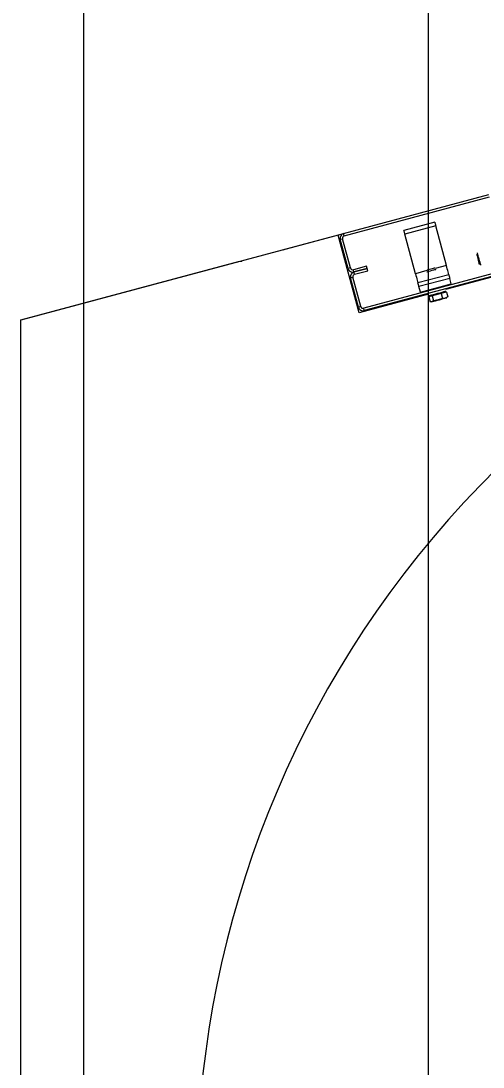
# Model space of a CAD drawing. Extents: x -264205 to -263659, y -1242401 to -1242060.
# Drawn here: x -263795.785 to -263795.51, y -1242142.97 to -1242142.348 of the extents above; entities that cross this region are included whole.
import ezdxf

# ---------------------------------------------------------------- set-up
doc = ezdxf.new("R2010")
doc.units = 0
for name, color, linetype in [('KFA_SO_10-1_STRECHY', 7, 'Continuous'), ('OSI_STAVBY_KFA', 7, 'Continuous'), ('SITUACIA_DSP_2D', 7, 'Continuous')]:
    doc.layers.add(name, color=color, linetype=linetype)

msp = doc.modelspace()

# ---------------------------------------------------------------- linework, layer by layer
at = {"layer": 'KFA_SO_10-1_STRECHY'}
msp.add_line((-263795.734, -1242227.196), (-263795.754, -1242101.588), dxfattribs=at)
at = {"layer": 'OSI_STAVBY_KFA'}
msp.add_line((-263795.54279, -1242083.23724), (-263795.54279, -1242246.70724), dxfattribs=at)
at = {"layer": 'SITUACIA_DSP_2D'}
for p, q in [((-263795.0819, -1242142.38664), (-263795.53244, -1242142.50736)), ((-263795.59302, -1242142.47395), (-263795.50677, -1242142.45084)), ((-263795.59265, -1242142.47533), (-263795.5064, -1242142.45222)), ((-263795.53884, -1242142.4673), (-263795.5572, -1242142.47222)), ((-263795.53825, -1242142.46951), (-263795.55661, -1242142.47442)), ((-263795.53884, -1242142.4673), (-263795.53883, -1242142.46735)), ((-263795.53883, -1242142.46735), (-263795.5388, -1242142.46747)), ((-263795.5388, -1242142.46747), (-263795.53875, -1242142.46768)), ((-263795.53875, -1242142.46768), (-263795.53867, -1242142.46795)), ((-263795.53867, -1242142.46795), (-263795.53858, -1242142.46828)), ((-263795.53858, -1242142.46828), (-263795.53848, -1242142.46866)), ((-263795.53848, -1242142.46866), (-263795.53837, -1242142.46908)), ((-263795.53837, -1242142.46908), (-263795.53825, -1242142.46951)), ((-263795.53196, -1242142.493), (-263795.53825, -1242142.46951)), ((-263795.59623, -1242142.47508), (-263795.7849, -1242142.52564)), ((-263795.62707, -1242142.48308), (-263795.59302, -1242142.47395)), ((-263795.58389, -1242142.52115), (-263795.59623, -1242142.47508)), ((-263795.59504, -1242142.47744), (-263795.59366, -1242142.47707)), ((-263795.59037, -1242142.49488), (-263795.59504, -1242142.47744)), ((-263795.58899, -1242142.49451), (-263795.59366, -1242142.47707)), ((-263795.59265, -1242142.47533), (-263795.59302, -1242142.47395)), ((-263795.55719, -1242142.47226), (-263795.5572, -1242142.47222)), ((-263795.55715, -1242142.47239), (-263795.55719, -1242142.47226)), ((-263795.5571, -1242142.47259), (-263795.55715, -1242142.47239)), ((-263795.55702, -1242142.47287), (-263795.5571, -1242142.47259)), ((-263795.55694, -1242142.4732), (-263795.55702, -1242142.47287)), ((-263795.55683, -1242142.47358), (-263795.55694, -1242142.4732)), ((-263795.55672, -1242142.47399), (-263795.55683, -1242142.47358)), ((-263795.55661, -1242142.47442), (-263795.55672, -1242142.47399)), ((-263795.55031, -1242142.49792), (-263795.55661, -1242142.47442)), ((-263795.62887, -1242142.48383), (-263795.62842, -1242142.48358)), ((-263795.62842, -1242142.48358), (-263795.62707, -1242142.48308)), ((-263795.51394, -1242142.48645), (-263795.51394, -1242142.48646)), ((-263795.51394, -1242142.48646), (-263795.51387, -1242142.48671)), ((-263795.51387, -1242142.48671), (-263795.51373, -1242142.48725)), ((-263795.51373, -1242142.48725), (-263795.51352, -1242142.48803)), ((-263795.51352, -1242142.48803), (-263795.51327, -1242142.48896)), ((-263795.51344, -1242142.48559), (-263795.51344, -1242142.48558)), ((-263795.51337, -1242142.48583), (-263795.51344, -1242142.48559)), ((-263795.51323, -1242142.48638), (-263795.51337, -1242142.48583)), ((-263795.51327, -1242142.48896), (-263795.51301, -1242142.48994)), ((-263795.51301, -1242142.48718), (-263795.51323, -1242142.48638)), ((-263795.51275, -1242142.48816), (-263795.51301, -1242142.48718)), ((-263795.51301, -1242142.48994), (-263795.51276, -1242142.49087)), ((-263795.51246, -1242142.48924), (-263795.51275, -1242142.48816)), ((-263795.51217, -1242142.49033), (-263795.51246, -1242142.48924)), ((-263795.7849, -1242142.52537), (-263795.65552, -1242142.4907)), ((-263795.65552, -1242142.4907), (-263795.65409, -1242142.49046)), ((-263795.65409, -1242142.49046), (-263795.65358, -1242142.49045)), ((-263795.58899, -1242142.49451), (-263795.59037, -1242142.49488)), ((-263795.57944, -1242142.49343), (-263795.58724, -1242142.49552)), ((-263795.58688, -1242142.49689), (-263795.58724, -1242142.49552)), ((-263795.58688, -1242142.49689), (-263795.57908, -1242142.4948)), ((-263795.57908, -1242142.4948), (-263795.58688, -1242142.49689)), ((-263795.58651, -1242142.49827), (-263795.57871, -1242142.49618)), ((-263795.49484, -1242142.49535), (-263795.5811, -1242142.51846)), ((-263795.57908, -1242142.4948), (-263795.57944, -1242142.49343)), ((-263795.57871, -1242142.49618), (-263795.57908, -1242142.4948)), ((-263795.54349, -1242142.49609), (-263795.55031, -1242142.49792)), ((-263795.5434, -1242142.49567), (-263795.54324, -1242142.49563)), ((-263795.54324, -1242142.49563), (-263795.54276, -1242142.4955)), ((-263795.54276, -1242142.4955), (-263795.54204, -1242142.4953)), ((-263795.54219, -1242142.49637), (-263795.54129, -1242142.49613)), ((-263795.54204, -1242142.4953), (-263795.54118, -1242142.49507)), ((-263795.54129, -1242142.49613), (-263795.54033, -1242142.49587)), ((-263795.54118, -1242142.49507), (-263795.54031, -1242142.49484)), ((-263795.54033, -1242142.49587), (-263795.53944, -1242142.49563)), ((-263795.54031, -1242142.49484), (-263795.53957, -1242142.49464)), ((-263795.53957, -1242142.49464), (-263795.53907, -1242142.49451)), ((-263795.53944, -1242142.49563), (-263795.53873, -1242142.49544)), ((-263795.53907, -1242142.49451), (-263795.53898, -1242142.49448)), ((-263795.53898, -1242142.49448), (-263795.53888, -1242142.49446)), ((-263795.53873, -1242142.49544), (-263795.53827, -1242142.49532)), ((-263795.53196, -1242142.493), (-263795.5386, -1242142.49478)), ((-263795.53827, -1242142.49532), (-263795.53813, -1242142.49528)), ((-263795.53167, -1242142.49407), (-263795.53196, -1242142.493)), ((-263795.5314, -1242142.4951), (-263795.53167, -1242142.49407)), ((-263795.53114, -1242142.49606), (-263795.5314, -1242142.4951)), ((-263795.53092, -1242142.49689), (-263795.53114, -1242142.49606)), ((-263795.51276, -1242142.49087), (-263795.51255, -1242142.49164)), ((-263795.51255, -1242142.49164), (-263795.51241, -1242142.49217)), ((-263795.51241, -1242142.49217), (-263795.51235, -1242142.49241)), ((-263795.51235, -1242142.49241), (-263795.51235, -1242142.49241)), ((-263795.5119, -1242142.49131), (-263795.51217, -1242142.49033)), ((-263795.51169, -1242142.49211), (-263795.5119, -1242142.49131)), ((-263795.51154, -1242142.49266), (-263795.51169, -1242142.49211)), ((-263795.51148, -1242142.49291), (-263795.51154, -1242142.49266)), ((-263795.51147, -1242142.49292), (-263795.51148, -1242142.49291)), ((-263795.58889, -1242142.50038), (-263795.58751, -1242142.50002)), ((-263795.58422, -1242142.51782), (-263795.58889, -1242142.50038)), ((-263795.58284, -1242142.51745), (-263795.58751, -1242142.50002)), ((-263795.58651, -1242142.49827), (-263795.58688, -1242142.49689)), ((-263795.49447, -1242142.49672), (-263795.58073, -1242142.51983)), ((-263795.55031, -1242142.49792), (-263795.55003, -1242142.49899)), ((-263795.55003, -1242142.49899), (-263795.54975, -1242142.50002)), ((-263795.54975, -1242142.50002), (-263795.54949, -1242142.50097)), ((-263795.54949, -1242142.50097), (-263795.54927, -1242142.50181)), ((-263795.54927, -1242142.50181), (-263795.54909, -1242142.50249)), ((-263795.54909, -1242142.50249), (-263795.54895, -1242142.503)), ((-263795.53048, -1242142.4985), (-263795.54884, -1242142.50342)), ((-263795.52989, -1242142.50071), (-263795.54825, -1242142.50562)), ((-263795.54364, -1242142.49676), (-263795.54344, -1242142.49671)), ((-263795.54364, -1242142.49676), (-263795.54364, -1242142.49676)), ((-263795.54344, -1242142.49671), (-263795.54294, -1242142.49657)), ((-263795.54294, -1242142.49657), (-263795.54219, -1242142.49637)), ((-263795.53073, -1242142.49758), (-263795.53092, -1242142.49689)), ((-263795.5306, -1242142.49808), (-263795.53073, -1242142.49758)), ((-263795.53051, -1242142.4984), (-263795.5306, -1242142.49808)), ((-263795.53048, -1242142.4985), (-263795.53051, -1242142.4984)), ((-263795.53048, -1242142.4985), (-263795.53047, -1242142.49855)), ((-263795.53047, -1242142.49855), (-263795.53044, -1242142.49867)), ((-263795.53044, -1242142.49867), (-263795.53039, -1242142.49887)), ((-263795.53039, -1242142.49887), (-263795.53031, -1242142.49915)), ((-263795.53031, -1242142.49915), (-263795.53022, -1242142.49948)), ((-263795.53022, -1242142.49948), (-263795.53012, -1242142.49986)), ((-263795.53012, -1242142.49986), (-263795.53001, -1242142.50028)), ((-263795.53001, -1242142.50028), (-263795.52989, -1242142.50071)), ((-263795.52901, -1242142.50401), (-263795.52989, -1242142.50071)), ((-263795.54895, -1242142.503), (-263795.54887, -1242142.50332)), ((-263795.54887, -1242142.50332), (-263795.54884, -1242142.50342)), ((-263795.54883, -1242142.50346), (-263795.54884, -1242142.50342)), ((-263795.54879, -1242142.50359), (-263795.54883, -1242142.50346)), ((-263795.54874, -1242142.50379), (-263795.54879, -1242142.50359)), ((-263795.54866, -1242142.50407), (-263795.54874, -1242142.50379)), ((-263795.54858, -1242142.5044), (-263795.54866, -1242142.50407)), ((-263795.54847, -1242142.50478), (-263795.54858, -1242142.5044)), ((-263795.54836, -1242142.50519), (-263795.54847, -1242142.50478)), ((-263795.54825, -1242142.50562), (-263795.54836, -1242142.50519)), ((-263795.54736, -1242142.50893), (-263795.54825, -1242142.50562)), ((-263795.54736, -1242142.50893), (-263795.52901, -1242142.50401)), ((-263795.53284, -1242142.50858), (-263795.53364, -1242142.50879)), ((-263795.53233, -1242142.50844), (-263795.53284, -1242142.50858)), ((-263795.53216, -1242142.50839), (-263795.53233, -1242142.50844)), ((-263795.54253, -1242142.51006), (-263795.58389, -1242142.52115)), ((-263795.54037, -1242142.51109), (-263795.54233, -1242142.51161)), ((-263795.54233, -1242142.51161), (-263795.54154, -1242142.51456)), ((-263795.54208, -1242142.51105), (-263795.54225, -1242142.5111)), ((-263795.54158, -1242142.51092), (-263795.54208, -1242142.51105)), ((-263795.54078, -1242142.5107), (-263795.54158, -1242142.51092)), ((-263795.54126, -1242142.51459), (-263795.54154, -1242142.51456)), ((-263795.54037, -1242142.51449), (-263795.54126, -1242142.51459)), ((-263795.53973, -1242142.51042), (-263795.54078, -1242142.5107)), ((-263795.54071, -1242142.51462), (-263795.54058, -1242142.51458)), ((-263795.54058, -1242142.51458), (-263795.54013, -1242142.51446)), ((-263795.53513, -1242142.50968), (-263795.54037, -1242142.51109)), ((-263795.54037, -1242142.51109), (-263795.53958, -1242142.51404)), ((-263795.53958, -1242142.51404), (-263795.54037, -1242142.51449)), ((-263795.54013, -1242142.51446), (-263795.53939, -1242142.51427)), ((-263795.53851, -1242142.5101), (-263795.53973, -1242142.51042)), ((-263795.53686, -1242142.51355), (-263795.53958, -1242142.51404)), ((-263795.53939, -1242142.51427), (-263795.53841, -1242142.514)), ((-263795.53721, -1242142.50975), (-263795.53851, -1242142.5101)), ((-263795.53841, -1242142.514), (-263795.53728, -1242142.5137)), ((-263795.53728, -1242142.5137), (-263795.53606, -1242142.51337)), ((-263795.5359, -1242142.5094), (-263795.53721, -1242142.50975)), ((-263795.53434, -1242142.51263), (-263795.53686, -1242142.51355)), ((-263795.53606, -1242142.51337), (-263795.53486, -1242142.51305)), ((-263795.53468, -1242142.50907), (-263795.5359, -1242142.5094)), ((-263795.53184, -1242142.5088), (-263795.53513, -1242142.50968)), ((-263795.53513, -1242142.50968), (-263795.53434, -1242142.51263)), ((-263795.53486, -1242142.51305), (-263795.53376, -1242142.51276)), ((-263795.53364, -1242142.50879), (-263795.53468, -1242142.50907)), ((-263795.53261, -1242142.51241), (-263795.53434, -1242142.51263)), ((-263795.53376, -1242142.51276), (-263795.53284, -1242142.51251)), ((-263795.53284, -1242142.51251), (-263795.53217, -1242142.51233)), ((-263795.53105, -1242142.51175), (-263795.53261, -1242142.51241)), ((-263795.53217, -1242142.51233), (-263795.5318, -1242142.51223)), ((-263795.53184, -1242142.5088), (-263795.53105, -1242142.51175)), ((-263795.5318, -1242142.51223), (-263795.53174, -1242142.51222)), ((-263795.58284, -1242142.51745), (-263795.58422, -1242142.51782)), ((-263795.58073, -1242142.51983), (-263795.5811, -1242142.51846)), ((-263795.7849, -1242142.52564), (-263795.7849, -1242142.52537)), ((-263795.7849, -1242143.03979), (-263795.7849, -1242142.52564))]:
    msp.add_line(p, q, dxfattribs=at)
for centre, radius, start, end in [((-263795.0819, -1242143.04027), 0.5985, 324.56502, 215.43498), ((-263795.59229, -1242142.47671), 0.00285, 105.00001, 195), ((-263795.59229, -1242142.47671), 0.00143, 105.00001, 195), ((-263795.58761, -1242142.49414), 0.00285, 195, 285.00001), ((-263795.58761, -1242142.49414), 0.00143, 195, 285.00001), ((-263795.58614, -1242142.49965), 0.00285, 105.00001, 195), ((-263795.58614, -1242142.49965), 0.00143, 105.00001, 195), ((-263795.5407, -1242142.51117), 0.000475, 105.00001, 195), ((-263795.53347, -1242142.50924), 0.000475, 15, 105.00001), ((-263795.58147, -1242142.51708), 0.00285, 195, 285.00001), ((-263795.58147, -1242142.51708), 0.00143, 195, 285.00001)]:
    msp.add_arc(centre, radius, start, end, dxfattribs=at)

doc.saveas('drawing.dxf')
